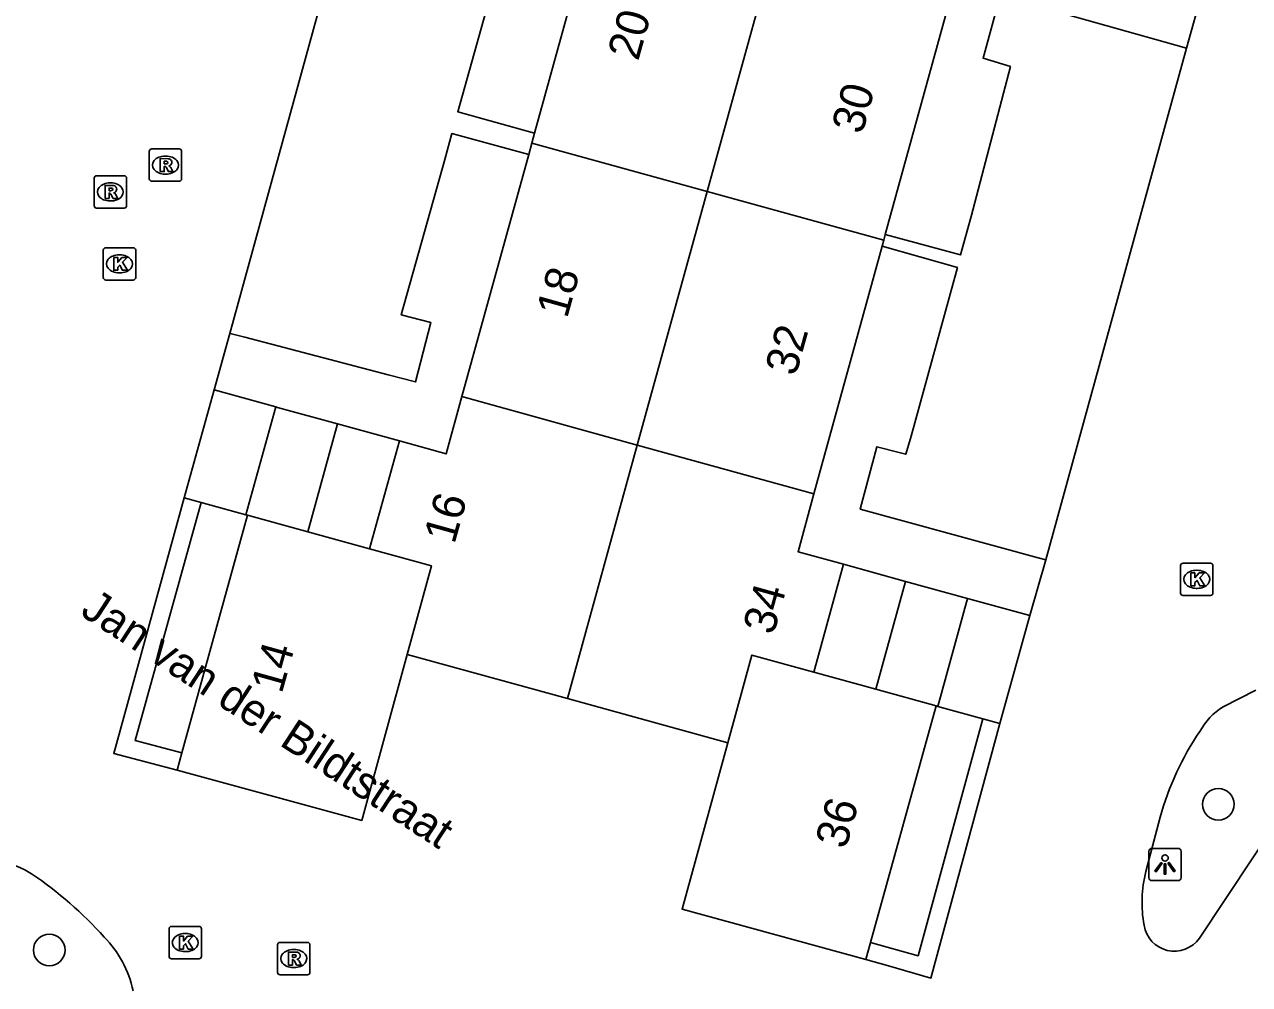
# Model space of a CAD drawing. Extents: x 159280 to 160375, y 384531 to 385872.
# Drawn here: x 159696.06 to 159733.94, y 384978.88 to 385008.58 of the extents above; entities that cross this region are included whole.
import ezdxf

# ---------------------------------------------------------------- set-up
doc = ezdxf.new("R2010")
doc.units = 0
for name, color, linetype in [('IMGEO_Boom', 7, 'Continuous'), ('IMGEO_Kolk', 7, 'Continuous'), ('IMGEO_Lichtpunt', 7, 'Continuous'), ('IMGEO_Openbare_ruimte_label', 7, 'Continuous'), ('IMGEO_Pand', 7, 'Continuous'), ('IMGEO_Pand_nummerreeks', 7, 'Continuous'), ('IMGEO_Rijbaan_lokaal_open', 7, 'Continuous'), ('IMGEO_Rioolput', 7, 'Continuous'), ('IMGEO_Voetpad_open', 7, 'Continuous')]:
    doc.layers.add(name, color=color, linetype=linetype)

msp = doc.modelspace()

# ---------------------------------------------------------------- linework, layer by layer
at = {"layer": 'IMGEO_Boom'}
for centre in [(159732.974, 384984.454), (159696.823, 384979.943)]:
    msp.add_circle(centre, 0.489, dxfattribs=at)
at = {"layer": 'IMGEO_Kolk'}
for p, q in [((159698.496, 385000.751), (159698.496, 385001.603)), ((159698.571, 385001.677), (159699.423, 385001.677)), ((159698.984, 385001.457), (159699.009, 385001.457)), ((159699.497, 385001.603), (159699.497, 385000.751)), ((159699.423, 385000.677), (159698.571, 385000.677)), ((159699.007, 385000.897), (159698.982, 385000.897)), ((159731.883, 384991.915), (159732.735, 384991.915)), ((159731.808, 384990.989), (159731.808, 384991.841)), ((159732.296, 384991.695), (159732.321, 384991.695)), ((159732.809, 384991.841), (159732.809, 384990.989)), ((159732.319, 384991.135), (159732.294, 384991.135)), ((159732.735, 384990.915), (159731.883, 384990.915)), ((159700.53, 384979.747), (159700.53, 384980.599)), ((159700.605, 384980.673), (159701.457, 384980.673)), ((159701.531, 384980.599), (159701.531, 384979.747)), ((159701.018, 384980.453), (159701.043, 384980.453)), ((159701.041, 384979.893), (159701.016, 384979.893)), ((159701.457, 384979.673), (159700.605, 384979.673))]:
    msp.add_line(p, q, dxfattribs=at)
for points in [[(159698.496, 385000.751), (159698.496, 385001.603)], [(159698.571, 385001.677), (159699.423, 385001.677)], [(159698.817, 385001.377), (159698.94, 385001.377), (159698.94, 385001.226), (159699.07, 385001.377), (159699.234, 385001.377), (159699.088, 385001.226), (159699.241, 385000.977), (159699.089, 385000.977), (159699.004, 385001.141), (159698.94, 385001.074), (159698.94, 385000.977), (159698.817, 385000.977), (159698.817, 385001.377)], [(159699.497, 385001.603), (159699.497, 385000.751)], [(159699.423, 385000.677), (159698.571, 385000.677)], [(159731.883, 384991.915), (159732.735, 384991.915)], [(159731.808, 384990.989), (159731.808, 384991.841)], [(159732.129, 384991.615), (159732.252, 384991.615), (159732.252, 384991.464), (159732.382, 384991.615), (159732.546, 384991.615), (159732.4, 384991.464), (159732.553, 384991.215), (159732.401, 384991.215), (159732.316, 384991.379), (159732.252, 384991.312), (159732.252, 384991.215), (159732.129, 384991.215), (159732.129, 384991.615)], [(159732.809, 384991.841), (159732.809, 384990.989)], [(159732.735, 384990.915), (159731.883, 384990.915)], [(159700.53, 384979.747), (159700.53, 384980.599)], [(159700.605, 384980.673), (159701.457, 384980.673)], [(159701.531, 384980.599), (159701.531, 384979.747)], [(159700.851, 384980.373), (159700.974, 384980.373), (159700.974, 384980.222), (159701.104, 384980.373), (159701.268, 384980.373), (159701.122, 384980.222), (159701.275, 384979.973), (159701.123, 384979.973), (159701.038, 384980.137), (159700.974, 384980.07), (159700.974, 384979.973), (159700.851, 384979.973), (159700.851, 384980.373)], [(159701.457, 384979.673), (159700.605, 384979.673)]]:
    msp.add_lwpolyline(points, dxfattribs=at)
for centre, start, end in [((159698.573, 385001.601), 91.552, 178.448), ((159698.573, 385001.601), 91.552, 178.448), ((159699.421, 385001.601), 1.552, 88.448), ((159699.421, 385001.601), 1.552, 88.448), ((159698.573, 385000.753), 181.552, 268.448), ((159698.573, 385000.753), 181.552, 268.448), ((159699.421, 385000.753), 271.552, 358.448), ((159699.421, 385000.753), 271.552, 358.448), ((159731.885, 384991.839), 91.552, 178.448), ((159731.885, 384991.839), 91.552, 178.448), ((159732.733, 384991.839), 1.552, 88.448), ((159732.733, 384991.839), 1.552, 88.448), ((159731.885, 384990.991), 181.552, 268.448), ((159731.885, 384990.991), 181.552, 268.448), ((159732.733, 384990.991), 271.552, 358.448), ((159732.733, 384990.991), 271.552, 358.448), ((159700.607, 384980.597), 91.552, 178.448), ((159700.607, 384980.597), 91.552, 178.448), ((159701.455, 384980.597), 1.552, 88.448), ((159701.455, 384980.597), 1.552, 88.448), ((159700.607, 384979.749), 181.552, 268.448), ((159700.607, 384979.749), 181.552, 268.448), ((159701.455, 384979.749), 271.552, 358.448), ((159701.455, 384979.749), 271.552, 358.448)]:
    msp.add_arc(centre, 0.0765, start, end, dxfattribs=at)
for centre, major_axis, ratio, start_param, end_param in [((159698.983, 385001.177), (-0.387, 0.002), 0.722429, 4.712389, 7.853982), ((159699.008, 385001.177), (-0.39, 0.002), 0.717154, 1.570796, 4.712389), ((159732.295, 384991.415), (-0.387, 0.002), 0.722429, 4.712389, 7.853982), ((159732.32, 384991.415), (-0.39, 0.002), 0.717154, 1.570796, 4.712389), ((159701.017, 384980.173), (-0.387, 0.002), 0.722429, 4.712389, 7.853982), ((159701.042, 384980.173), (-0.39, 0.002), 0.717154, 1.570796, 4.712389)]:
    msp.add_ellipse(centre, major_axis=major_axis, ratio=ratio, start_param=start_param, end_param=end_param, dxfattribs=at)
at = {"layer": 'IMGEO_Lichtpunt'}
for p, q in [((159730.829, 384982.993), (159730.829, 384982.186)), ((159730.829, 384982.993), (159730.829, 384982.186)), ((159731.731, 384983.088), (159730.923, 384983.088)), ((159731.731, 384983.088), (159730.923, 384983.088)), ((159731.825, 384982.186), (159731.825, 384982.993)), ((159731.825, 384982.186), (159731.825, 384982.993)), ((159730.923, 384982.092), (159731.731, 384982.092)), ((159730.923, 384982.092), (159731.731, 384982.092))]:
    msp.add_line(p, q, dxfattribs=at)
for points in [[(159731.203, 384982.657), (159731.242, 384982.629), (159731.054, 384982.367), (159731.016, 384982.394), (159731.203, 384982.657)], [(159731.305, 384982.609), (159731.352, 384982.609), (159731.352, 384982.287), (159731.305, 384982.287), (159731.305, 384982.609)], [(159731.415, 384982.629), (159731.453, 384982.656), (159731.64, 384982.394), (159731.601, 384982.366), (159731.415, 384982.629)]]:
    msp.add_lwpolyline(points, dxfattribs=at)
msp.add_circle((159731.328, 384982.791), 0.0994, dxfattribs=at)
for centre, start, end in [((159730.923, 384982.993), 90, 180), ((159730.923, 384982.993), 90, 180), ((159731.731, 384982.993), 0, 90), ((159731.731, 384982.993), 0, 90), ((159730.923, 384982.186), 180, 270), ((159730.923, 384982.186), 180, 270), ((159731.731, 384982.186), 270, 0), ((159731.731, 384982.186), 270, 360)]:
    msp.add_arc(centre, 0.0946, start, end, dxfattribs=at)
at = {"layer": 'IMGEO_Pand'}
for points in [[(159711.833, 385005.22), (159713.915, 385012.762)], [(159717.169, 385003.419), (159719.329, 385011.266)], [(159724.784, 385009.759), (159722.677, 385002.088)], [(159711.749, 385004.916), (159711.833, 385005.22)], [(159711.651, 385004.56), (159711.749, 385004.916)], [(159711.749, 385004.916), (159717.169, 385003.419)], [(159709.583, 384997.07), (159711.651, 385004.56)], [(159715.009, 384995.571), (159717.169, 385003.419)], [(159717.169, 385003.419), (159722.628, 385001.911)], [(159722.576, 385001.723), (159722.628, 385001.911)], [(159722.628, 385001.911), (159722.677, 385002.088)], [(159722.576, 385001.723), (159720.472, 384994.062)], [(159701.927, 384997.276), (159700.996, 384993.94)], [(159701.927, 384997.276), (159703.828, 384996.751)], [(159707.65, 384995.696), (159709.094, 384995.297), (159709.583, 384997.07)], [(159709.583, 384997.07), (159715.009, 384995.571)], [(159702.907, 384993.413), (159703.828, 384996.751)], [(159703.828, 384996.751), (159703.882, 384996.736), (159705.739, 384996.223)], [(159705.739, 384996.223), (159704.819, 384992.886)], [(159705.739, 384996.223), (159707.65, 384995.696)], [(159707.65, 384995.696), (159706.73, 384992.359)], [(159715.009, 384995.571), (159712.849, 384987.722)], [(159720.472, 384994.062), (159715.009, 384995.571)], [(159701.522, 384993.795), (159700.996, 384993.94)], [(159702.907, 384993.413), (159701.522, 384993.795)], [(159720.472, 384994.062), (159719.979, 384992.269), (159721.388, 384991.88)], [(159702.958, 384993.399), (159702.907, 384993.413)], [(159700.921, 384986.041), (159702.958, 384993.399)], [(159704.819, 384992.886), (159702.958, 384993.399)], [(159706.73, 384992.359), (159704.819, 384992.886)], [(159707.893, 384989.093), (159708.642, 384991.832), (159706.73, 384992.359)], [(159720.467, 384988.542), (159721.388, 384991.88)], [(159721.388, 384991.88), (159723.305, 384991.351)], [(159723.305, 384991.351), (159722.384, 384988.013)], [(159723.305, 384991.351), (159725.221, 384990.823)], [(159725.221, 384990.823), (159724.3, 384987.484)], [(159725.221, 384990.823), (159727.147, 384990.291)], [(159726.216, 384986.955), (159727.147, 384990.291)], [(159700.775, 384985.513), (159706.488, 384983.952), (159707.893, 384989.093)], [(159707.893, 384989.093), (159712.849, 384987.722)], [(159717.805, 384986.351), (159718.551, 384989.07), (159720.467, 384988.542)], [(159722.384, 384988.013), (159720.467, 384988.542)], [(159724.254, 384987.497), (159722.384, 384988.013)], [(159712.849, 384987.722), (159717.805, 384986.351)], [(159724.254, 384987.497), (159722.221, 384980.175)], [(159724.3, 384987.484), (159724.254, 384987.497)], [(159725.693, 384987.1), (159724.3, 384987.484)], [(159725.693, 384987.1), (159726.216, 384986.955)], [(159717.805, 384986.351), (159716.395, 384981.211), (159722.076, 384979.653)], [(159700.775, 384985.513), (159700.921, 384986.041)], [(159722.076, 384979.653), (159722.221, 384980.175)]]:
    msp.add_lwpolyline(points, dxfattribs=at)
at = {"layer": 'IMGEO_Rijbaan_lokaal_open'}
for points in [[(159706.728, 385014.756), (159702.407, 384999.024)], [(159731.988, 385007.852), (159732.476, 385009.599)], [(159731.988, 385007.852), (159727.639, 384992.018)], [(159702.407, 384999.024), (159701.927, 384997.276)], [(159700.996, 384993.94), (159698.817, 384986.029), (159700.775, 384985.513)], [(159727.147, 384990.291), (159727.639, 384992.018)], [(159733.125, 384987.47), (159734.132, 384987.986)], [(159726.216, 384986.955), (159724.089, 384979.073), (159722.777, 384979.451), (159722.076, 384979.653)], [(159736.548, 384986.574), (159732.388, 384980.313)], [(159730.738, 384982.37), (159731.181, 384984.055)]]:
    msp.add_lwpolyline(points, dxfattribs=at)
for centre, radius, start, end in [((159734.185, 384985.742), 2.027, 121.5337, 151.4832), ((159739.718, 384981.732), 8.848, 145.7588, 164.7758), ((159694.749, 384979.894), 2.854, 57.6601, 77.1275), ((159689.263, 384971.993), 12.472, 42.0482, 55.7824), ((159734.477, 384981.407), 3.861, 165.5563, 190.3677), ((159731.613, 384980.853), 0.945, 188.6052, 325.1119), ((159696.158, 384978.012), 3.324, 11.5838, 44.6111)]:
    msp.add_arc(centre, radius, start, end, dxfattribs=at)
at = {"layer": 'IMGEO_Rioolput'}
for p, q in [((159699.917, 385003.807), (159699.917, 385004.659)), ((159699.992, 385004.733), (159700.844, 385004.733)), ((159700.405, 385004.513), (159700.43, 385004.513)), ((159700.918, 385004.659), (159700.918, 385003.807)), ((159698.213, 385002.977), (159698.213, 385003.829)), ((159698.288, 385003.903), (159699.14, 385003.903)), ((159698.701, 385003.683), (159698.726, 385003.683)), ((159699.214, 385003.829), (159699.214, 385002.977)), ((159700.844, 385003.733), (159699.992, 385003.733)), ((159700.428, 385003.953), (159700.403, 385003.953)), ((159699.14, 385002.903), (159698.288, 385002.903)), ((159698.724, 385003.123), (159698.699, 385003.123)), ((159703.96, 384980.179), (159704.812, 384980.179)), ((159703.885, 384979.253), (159703.885, 384980.105)), ((159704.373, 384979.959), (159704.398, 384979.959)), ((159704.886, 384980.105), (159704.886, 384979.253)), ((159704.396, 384979.399), (159704.371, 384979.399)), ((159704.812, 384979.179), (159703.96, 384979.179))]:
    msp.add_line(p, q, dxfattribs=at)
for points in [[(159699.917, 385003.807), (159699.917, 385004.659)], [(159699.992, 385004.733), (159700.844, 385004.733)], [(159700.506, 385004.431), (159700.254, 385004.433), (159700.254, 385004.033)], [(159700.918, 385004.659), (159700.918, 385003.807)], [(159700.254, 385004.033), (159700.378, 385004.033), (159700.378, 385004.195), (159700.389, 385004.195)], [(159700.432, 385004.352), (159700.378, 385004.352), (159700.378, 385004.271)], [(159700.378, 385004.271), (159700.43, 385004.271)], [(159700.436, 385004.166), (159700.507, 385004.033), (159700.647, 385004.033), (159700.582, 385004.159)], [(159698.213, 385002.977), (159698.213, 385003.829)], [(159698.288, 385003.903), (159699.14, 385003.903)], [(159699.214, 385003.829), (159699.214, 385002.977)], [(159700.844, 385003.733), (159699.992, 385003.733)], [(159698.802, 385003.601), (159698.55, 385003.603), (159698.55, 385003.203)], [(159698.55, 385003.203), (159698.674, 385003.203), (159698.674, 385003.365), (159698.685, 385003.365)], [(159698.728, 385003.522), (159698.674, 385003.522), (159698.674, 385003.441)], [(159698.674, 385003.441), (159698.726, 385003.441)], [(159698.732, 385003.336), (159698.803, 385003.203), (159698.943, 385003.203), (159698.878, 385003.329)], [(159699.14, 385002.903), (159698.288, 385002.903)], [(159703.96, 384980.179), (159704.812, 384980.179)], [(159703.885, 384979.253), (159703.885, 384980.105)], [(159704.474, 384979.877), (159704.222, 384979.879), (159704.222, 384979.479)], [(159704.4, 384979.798), (159704.346, 384979.798), (159704.346, 384979.717)], [(159704.886, 384980.105), (159704.886, 384979.253)], [(159704.222, 384979.479), (159704.346, 384979.479), (159704.346, 384979.641), (159704.357, 384979.641)], [(159704.346, 384979.717), (159704.398, 384979.717)], [(159704.404, 384979.612), (159704.475, 384979.479), (159704.615, 384979.479), (159704.55, 384979.605)], [(159704.812, 384979.179), (159703.96, 384979.179)]]:
    msp.add_lwpolyline(points, dxfattribs=at)
for centre, radius, start, end in [((159699.994, 385004.657), 0.0765, 91.552, 178.448), ((159699.994, 385004.657), 0.0765, 91.552, 178.448), ((159700.505, 385004.321), 0.109, 350.3612, 89.416), ((159700.842, 385004.657), 0.0765, 1.552, 88.448), ((159700.842, 385004.657), 0.0765, 1.552, 88.448), ((159700.388, 385004.142), 0.0533, 26.0293, 88.6989), ((159700.414, 385004.46), 0.19, 274.7715, 282.9687), ((159700.438, 385004.256), 0.0964, 77.0061, 93.1865), ((159700.452, 385004.313), 0.0378, 276.6634, 79.6772), ((159700.503, 385004.321), 0.112, 277.5842, 350.9817), ((159700.487, 385004.106), 0.108, 29.5134, 73.7905), ((159698.29, 385003.827), 0.0765, 91.552, 178.448), ((159698.29, 385003.827), 0.0765, 91.552, 178.448), ((159699.138, 385003.827), 0.0765, 1.552, 88.448), ((159699.138, 385003.827), 0.0765, 1.552, 88.448), ((159699.994, 385003.809), 0.0765, 181.552, 268.448), ((159699.994, 385003.809), 0.0765, 181.552, 268.448), ((159700.842, 385003.809), 0.0765, 271.552, 358.448), ((159700.842, 385003.809), 0.0765, 271.552, 358.448), ((159698.684, 385003.312), 0.0533, 26.0293, 88.6989), ((159698.71, 385003.63), 0.19, 274.7715, 282.9687), ((159698.734, 385003.426), 0.0964, 77.0061, 93.1865), ((159698.748, 385003.483), 0.0378, 276.6634, 79.6772), ((159698.801, 385003.491), 0.109, 350.3612, 89.416), ((159698.799, 385003.491), 0.112, 277.5842, 350.9817), ((159698.783, 385003.276), 0.108, 29.5134, 73.7905), ((159698.29, 385002.979), 0.0765, 181.552, 268.448), ((159698.29, 385002.979), 0.0765, 181.552, 268.448), ((159699.138, 385002.979), 0.0765, 271.552, 358.448), ((159699.138, 385002.979), 0.0765, 271.552, 358.448), ((159703.962, 384980.103), 0.0765, 91.552, 178.448), ((159703.962, 384980.103), 0.0765, 91.552, 178.448), ((159704.81, 384980.103), 0.0765, 1.552, 88.448), ((159704.81, 384980.103), 0.0765, 1.552, 88.448), ((159704.406, 384979.702), 0.0964, 77.0061, 93.1865), ((159704.42, 384979.759), 0.0378, 276.6634, 79.6772), ((159704.473, 384979.767), 0.109, 350.3612, 89.416), ((159704.356, 384979.588), 0.0533, 26.0293, 88.6989), ((159704.382, 384979.906), 0.19, 274.7715, 282.9687), ((159704.471, 384979.767), 0.112, 277.5842, 350.9817), ((159704.455, 384979.552), 0.108, 29.5134, 73.7905), ((159703.962, 384979.255), 0.0765, 181.552, 268.448), ((159703.962, 384979.255), 0.0765, 181.552, 268.448), ((159704.81, 384979.255), 0.0765, 271.552, 358.448), ((159704.81, 384979.255), 0.0765, 271.552, 358.448)]:
    msp.add_arc(centre, radius, start, end, dxfattribs=at)
for centre, major_axis, ratio, start_param, end_param in [((159700.404, 385004.233), (-0.387, 0.002), 0.722429, 4.712389, 7.853982), ((159700.429, 385004.233), (-0.39, 0.002), 0.717154, 1.570796, 4.712389), ((159698.7, 385003.403), (-0.387, 0.002), 0.722429, 4.712389, 7.853982), ((159698.725, 385003.403), (-0.39, 0.002), 0.717154, 1.570796, 4.712389), ((159704.372, 384979.679), (-0.387, 0.002), 0.722429, 4.712389, 7.853982), ((159704.397, 384979.679), (-0.39, 0.002), 0.717154, 1.570796, 4.712389)]:
    msp.add_ellipse(centre, major_axis=major_axis, ratio=ratio, start_param=start_param, end_param=end_param, dxfattribs=at)
at = {"layer": 'IMGEO_Voetpad_open'}
for points in [[(159706.728, 385014.756), (159712.446, 385013.228), (159711.984, 385011.373), (159711.051, 385011.567), (159709.458, 385005.886), (159711.833, 385005.22)], [(159722.677, 385002.088), (159725.001, 385001.456), (159725.336, 385002.644), (159726.546, 385007.283), (159725.699, 385007.547), (159726.225, 385009.479), (159731.335, 385008.036), (159731.988, 385007.852)], [(159711.651, 385004.56), (159709.273, 385005.211), (159709.052, 385004.403), (159707.709, 384999.604), (159708.628, 384999.364), (159708.147, 384997.525), (159707.309, 384997.745), (159702.875, 384998.904), (159702.463, 384999.012), (159702.407, 384999.024)], [(159727.639, 384992.018), (159727.401, 384992.085), (159721.904, 384993.59), (159722.416, 384995.519), (159723.108, 384995.336), (159723.308, 384995.283), (159723.474, 384995.85), (159724.905, 385001.064), (159722.576, 385001.723)], [(159700.921, 384986.041), (159699.478, 384986.427), (159701.522, 384993.795)], [(159722.221, 384980.175), (159723.693, 384979.766), (159725.693, 384987.1)]]:
    msp.add_lwpolyline(points, dxfattribs=at)

# ---------------------------------------------------------------- texts
at = {"layer": 'IMGEO_Openbare_ruimte_label'}
msp.add_text('Jan van der Bildtstraat', height=1, rotation=326.8344, dxfattribs=at).set_placement((159697.746, 384990.33))
at = {"layer": 'IMGEO_Pand_nummerreeks'}
for s, rotation, p in [('20', 74.3699, (159715.034, 385007.431)), ('30', 74.4444, (159721.961, 385005.157)), ('18', 74.3699, (159712.834, 384999.462)), ('32', 74.4444, (159719.906, 384997.676)), ('16', 74.3871, (159709.353, 384992.479)), ('34', 74.3814, (159719.218, 384989.664)), ('14', 74.3298, (159704.012, 384987.85)), ('36', 74.284, (159721.457, 384983.04))]:
    msp.add_text(s, height=1, rotation=rotation, dxfattribs=at).set_placement(p)

doc.saveas('drawing.dxf')
